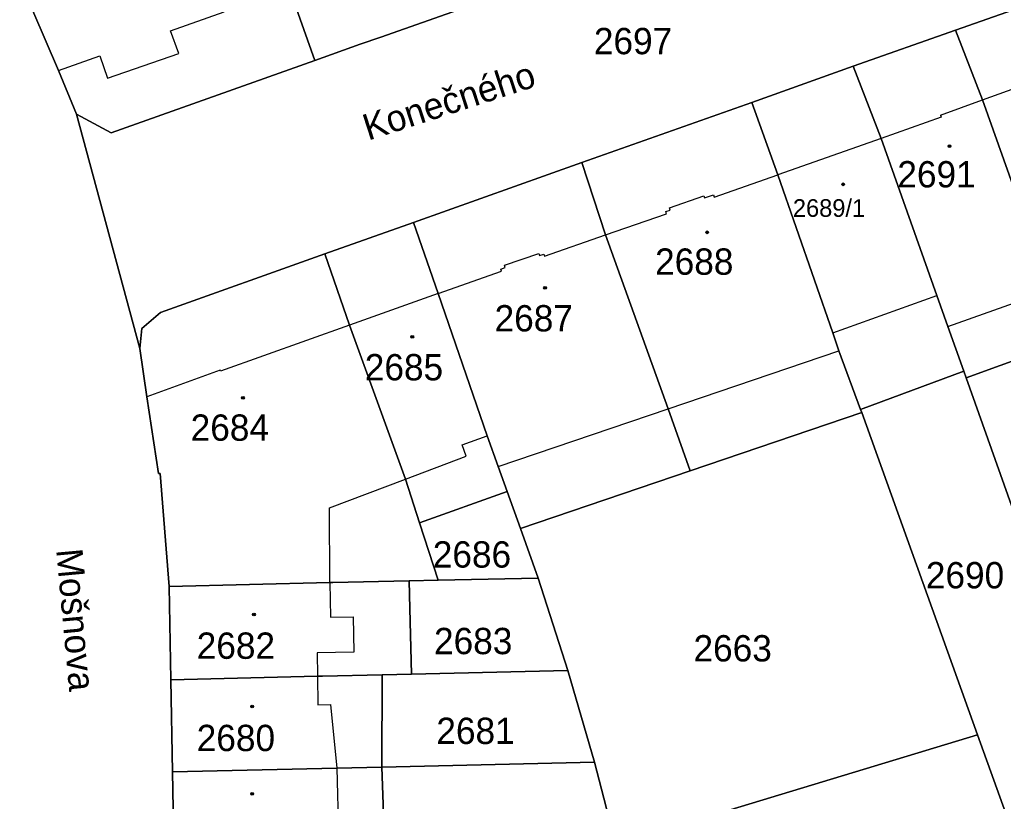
# Model space of a CAD drawing. Extents: x -596233 to -595156, y -1161235 to -1159375.
# Drawn here: x -595749.6 to -595686.1, y -1160831.5 to -1160781 of the extents above; entities that cross this region are included whole.
import ezdxf

# ---------------------------------------------------------------- set-up
doc = ezdxf.new("R2010")
doc.units = 0
for name, color, linetype in [('KN_CAR_KR', 7, 'Continuous'), ('KN_KULTURY', 7, 'Continuous'), ('KN_PARC_CIS_POZ', 7, 'Continuous'), ('KN_PARC_CIS_STAV', 7, 'Continuous'), ('KN_PARC_PLOCHA', 7, 'Continuous'), ('KN_ULICE', 7, 'Continuous'), ('parcely_l', 7, 'Continuous')]:
    doc.layers.add(name, color=color, linetype=linetype)

msp = doc.modelspace()

# ---------------------------------------------------------------- linework, layer by layer
at = {"layer": 'KN_CAR_KR'}
for points in [[(-595739.83, -1160781.74), (-595736.37, -1160780.52)], [(-595739.3, -1160783.22), (-595739.83, -1160781.74)], [(-595743.9, -1160784.81), (-595739.3, -1160783.22)], [(-595747.07, -1160784.31), (-595744.41, -1160783.37)], [(-595744.41, -1160783.37), (-595743.9, -1160784.81)], [(-595687.42, -1160786.21), (-595684.72, -1160785.24)], [(-595690.13, -1160787.19), (-595687.42, -1160786.21)], [(-595690.08, -1160787.33), (-595693.96, -1160788.7)], [(-595690.13, -1160787.19), (-595690.08, -1160787.33)], [(-595693.96, -1160788.7), (-595700.64, -1160791.05)], [(-595704.74, -1160792.48), (-595700.64, -1160791.05)], [(-595707.63, -1160793.18), (-595705.41, -1160792.4)], [(-595705.41, -1160792.4), (-595705.36, -1160792.54)], [(-595705.36, -1160792.54), (-595704.79, -1160792.34)], [(-595704.79, -1160792.34), (-595704.74, -1160792.48)], [(-595707.87, -1160793.42), (-595707.58, -1160793.32)], [(-595707.58, -1160793.32), (-595707.63, -1160793.18)], [(-595711.76, -1160794.93), (-595707.82, -1160793.56)], [(-595707.82, -1160793.56), (-595707.87, -1160793.42)], [(-595715.69, -1160796.3), (-595711.76, -1160794.93)], [(-595718.28, -1160796.89), (-595716.07, -1160796.12)], [(-595716.07, -1160796.12), (-595716.02, -1160796.26)], [(-595716.02, -1160796.26), (-595715.74, -1160796.16)], [(-595715.74, -1160796.16), (-595715.69, -1160796.3)], [(-595718.51, -1160797.13), (-595718.23, -1160797.03)], [(-595718.46, -1160797.27), (-595718.51, -1160797.13)], [(-595718.23, -1160797.03), (-595718.28, -1160796.89)], [(-595722.56, -1160798.7), (-595718.46, -1160797.27)], [(-595722.56, -1160798.7), (-595728.28, -1160800.75)], [(-595697.09, -1160801.25), (-595690.36, -1160798.84)], [(-595689.65, -1160800.84), (-595683.05, -1160798.49)], [(-595728.28, -1160800.75), (-595736.62, -1160803.73)], [(-595707.72, -1160806.16), (-595696.7, -1160802.41)], [(-595736.64, -1160803.67), (-595741.37, -1160805.38)], [(-595736.62, -1160803.73), (-595736.64, -1160803.67)], [(-595718.68, -1160809.89), (-595707.72, -1160806.16)], [(-595721.01, -1160808.49), (-595719.39, -1160807.91)], [(-595720.75, -1160809.21), (-595721.01, -1160808.49)], [(-595724.67, -1160810.69), (-595720.75, -1160809.21)], [(-595729.58, -1160812.55), (-595724.67, -1160810.69)], [(-595729.56, -1160817.38), (-595729.58, -1160812.55)], [(-595729.56, -1160817.38), (-595729.52, -1160819.6)], [(-595729.52, -1160819.6), (-595728.05, -1160819.58)], [(-595728.05, -1160819.58), (-595728, -1160821.88)], [(-595728, -1160821.88), (-595730.38, -1160821.91)], [(-595730.38, -1160821.91), (-595730.35, -1160823.43)], [(-595730.35, -1160823.43), (-595730.32, -1160825.27)], [(-595730.32, -1160825.27), (-595729.52, -1160825.25)], [(-595729.52, -1160825.25), (-595729.11, -1160829.35)], [(-595729.11, -1160829.35), (-595728.99, -1160833.63)]]:
    msp.add_lwpolyline(points, dxfattribs=at)
at = {"layer": 'KN_KULTURY'}
for centre, radius in [((-595689.55, -1160789.19), 0.09), ((-595689.55, -1160789.19), 0.0398), ((-595696.42, -1160791.66), 0.09), ((-595696.42, -1160791.66), 0.0398), ((-595705.2, -1160794.76), 0.09), ((-595705.2, -1160794.76), 0.0398), ((-595715.66, -1160798.34), 0.09), ((-595715.66, -1160798.34), 0.0398), ((-595724.23, -1160801.51), 0.09), ((-595724.23, -1160801.51), 0.0398), ((-595735.16, -1160805.45), 0.09), ((-595735.16, -1160805.45), 0.0398), ((-595734.45, -1160819.44), 0.09), ((-595734.45, -1160819.44), 0.0398), ((-595734.57, -1160825.38), 0.09), ((-595734.57, -1160825.38), 0.0398), ((-595734.57, -1160831.02), 0.09), ((-595734.57, -1160831.02), 0.0398)]:
    msp.add_circle(centre, radius, dxfattribs=at)
at = {"layer": 'KN_PARC_PLOCHA'}
for points in [[(-595726.22, -1160760.12), (-595725.87, -1160761.1), (-595724.99, -1160763.63), (-595724.55, -1160764.9), (-595720.93, -1160775.02), (-595719.35, -1160779.7), (-595726.25, -1160782.15), (-595727.59, -1160782.62), (-595730.53, -1160783.67), (-595735.36, -1160770), (-595735.46, -1160769.72), (-595735.26, -1160767.46), (-595733.24, -1160762.77), (-595733.83, -1160761.14), (-595736.41, -1160754.03), (-595729.39, -1160751.02)], [(-595730.53, -1160783.67), (-595743.67, -1160788.34), (-595745.91, -1160787.12), (-595747.07, -1160784.31), (-595748.72, -1160780.46), (-595750.41, -1160776.28), (-595740.23, -1160771.91), (-595737.74, -1160770.93), (-595735.36, -1160770)], [(-595675.29, -1160799.42), (-595681.88, -1160801.76), (-595683.05, -1160798.49), (-595687.42, -1160786.21), (-595689.17, -1160781.7), (-595682.6, -1160779.37), (-595680.81, -1160784.03), (-595676.46, -1160796.15), (-595676.06, -1160797.28)], [(-595681.88, -1160801.76), (-595688.47, -1160804.16), (-595688.62, -1160803.73), (-595689.65, -1160800.84), (-595690.36, -1160798.84), (-595693.96, -1160788.7), (-595695.76, -1160784.04), (-595689.17, -1160781.7), (-595687.42, -1160786.21), (-595683.05, -1160798.49)], [(-595688.62, -1160803.73), (-595695.29, -1160806.2), (-595696.7, -1160802.41), (-595697.09, -1160801.25), (-595700.64, -1160791.05), (-595702.3, -1160786.37), (-595695.76, -1160784.04), (-595693.96, -1160788.7), (-595690.36, -1160798.84), (-595689.65, -1160800.84)], [(-595695.29, -1160806.2), (-595695.22, -1160806.4), (-595706.3, -1160810.17), (-595707.72, -1160806.16), (-595711.76, -1160794.93), (-595713.29, -1160790.26), (-595702.3, -1160786.37), (-595700.64, -1160791.05), (-595697.09, -1160801.25), (-595696.7, -1160802.41)], [(-595706.3, -1160810.17), (-595717.25, -1160813.89), (-595718.11, -1160811.49), (-595718.68, -1160809.89), (-595719.39, -1160807.91), (-595722.56, -1160798.7), (-595724.16, -1160794.12), (-595713.29, -1160790.26), (-595711.76, -1160794.93), (-595707.72, -1160806.16)], [(-595718.11, -1160811.49), (-595723.76, -1160813.51), (-595724.67, -1160810.69), (-595728.28, -1160800.75), (-595729.87, -1160796.15), (-595724.16, -1160794.12), (-595722.56, -1160798.7), (-595719.39, -1160807.91), (-595718.68, -1160809.89)], [(-595723.76, -1160813.51), (-595722.55, -1160817.23), (-595724.43, -1160817.27), (-595729.36, -1160817.38), (-595729.56, -1160817.38), (-595739.93, -1160817.62), (-595740.51, -1160810.33), (-595740.61, -1160810.33), (-595741.37, -1160805.38), (-595741.81, -1160802.27), (-595741.69, -1160800.98), (-595740.49, -1160799.93), (-595729.87, -1160796.15), (-595728.28, -1160800.75), (-595724.67, -1160810.69)], [(-595672.22, -1160828.78), (-595676.56, -1160830.31), (-595678.89, -1160831.13), (-595688.47, -1160804.16), (-595681.88, -1160801.76)], [(-595688.47, -1160804.16), (-595678.89, -1160831.13), (-595685.44, -1160833.61), (-595687.74, -1160827.21), (-595695.22, -1160806.4), (-595695.29, -1160806.2), (-595688.62, -1160803.73)], [(-595687.74, -1160827.21), (-595711.08, -1160834.29), (-595712.46, -1160828.98), (-595714.18, -1160823.05), (-595716.1, -1160817.09), (-595717.25, -1160813.89), (-595706.3, -1160810.17), (-595695.22, -1160806.4)], [(-595717.25, -1160813.89), (-595716.1, -1160817.09), (-595722.55, -1160817.23), (-595723.76, -1160813.51), (-595718.11, -1160811.49)], [(-595724.29, -1160823.29), (-595726.18, -1160823.33), (-595730.03, -1160823.42), (-595730.35, -1160823.43), (-595739.82, -1160823.65), (-595739.93, -1160817.62), (-595729.56, -1160817.38), (-595729.36, -1160817.38), (-595724.43, -1160817.27), (-595724.39, -1160819.05)], [(-595714.18, -1160823.05), (-595724.29, -1160823.29), (-595724.39, -1160819.05), (-595724.43, -1160817.27), (-595722.55, -1160817.23), (-595716.1, -1160817.09)], [(-595712.46, -1160828.98), (-595726.2, -1160829.29), (-595726.18, -1160823.33), (-595724.29, -1160823.29), (-595714.18, -1160823.05)], [(-595726.2, -1160829.29), (-595729.11, -1160829.35), (-595739.72, -1160829.59), (-595739.82, -1160823.65), (-595730.35, -1160823.43), (-595730.03, -1160823.42), (-595726.18, -1160823.33)], [(-595685.44, -1160833.61), (-595683.03, -1160848.75), (-595683.01, -1160848.92), (-595682.62, -1160851.36), (-595680.04, -1160858.76), (-595678.47, -1160864.48), (-595678.02, -1160866.11), (-595675.93, -1160873.22), (-595674.76, -1160882.73), (-595682.81, -1160882.91), (-595696.02, -1160883.2), (-595698.67, -1160883.26), (-595698.97, -1160872.77), (-595698.99, -1160872.22), (-595699.45, -1160871.11), (-595701, -1160867.44), (-595701.52, -1160866.03), (-595702.71, -1160862.8), (-595708.66, -1160842.7), (-595709.2, -1160841.01), (-595710.9, -1160834.97), (-595711.08, -1160834.29), (-595687.74, -1160827.21)], [(-595725.97, -1160835.28), (-595729.78, -1160835.36), (-595739.61, -1160835.57), (-595739.72, -1160829.59), (-595729.11, -1160829.35), (-595726.2, -1160829.29)], [(-595711.08, -1160834.29), (-595710.9, -1160834.97), (-595725.97, -1160835.28), (-595726.2, -1160829.29), (-595712.46, -1160828.98)]]:
    msp.add_lwpolyline(points, close=True, dxfattribs=at)
for points in [[(-595682.6, -1160779.37), (-595689.17, -1160781.7), (-595695.76, -1160784.04), (-595702.3, -1160786.37), (-595713.29, -1160790.26), (-595724.16, -1160794.12), (-595729.87, -1160796.15), (-595740.49, -1160799.93), (-595741.69, -1160800.98), (-595741.81, -1160802.27), (-595745.91, -1160787.12), (-595743.67, -1160788.34), (-595730.53, -1160783.67), (-595727.59, -1160782.62), (-595726.25, -1160782.15), (-595719.35, -1160779.7), (-595713.62, -1160777.67), (-595708.03, -1160775.68), (-595701.83, -1160773.48), (-595695.69, -1160771.31), (-595689.54, -1160769.12), (-595683.41, -1160766.95)], [(-595750.41, -1160776.28), (-595748.72, -1160780.46), (-595747.07, -1160784.31), (-595745.91, -1160787.12), (-595741.81, -1160802.27), (-595741.37, -1160805.38), (-595740.61, -1160810.33), (-595740.51, -1160810.33), (-595739.93, -1160817.62), (-595739.82, -1160823.65), (-595739.72, -1160829.59), (-595739.61, -1160835.57)]]:
    msp.add_lwpolyline(points, dxfattribs=at)
at = {"layer": 'parcely_l'}
for points in [[(-595730.53, -1160783.67), (-595735.36, -1160770)], [(-595750.41, -1160776.28), (-595748.72, -1160780.46), (-595747.07, -1160784.31), (-595745.91, -1160787.12)], [(-595682.6, -1160779.37), (-595689.17, -1160781.7)], [(-595730.53, -1160783.67), (-595727.59, -1160782.62), (-595726.25, -1160782.15), (-595719.35, -1160779.7)], [(-595689.17, -1160781.7), (-595695.76, -1160784.04)], [(-595681.88, -1160801.76), (-595683.05, -1160798.49), (-595687.42, -1160786.21), (-595689.17, -1160781.7)], [(-595745.91, -1160787.12), (-595743.67, -1160788.34), (-595730.53, -1160783.67)], [(-595695.76, -1160784.04), (-595702.3, -1160786.37)], [(-595695.76, -1160784.04), (-595693.96, -1160788.7), (-595690.36, -1160798.84), (-595689.65, -1160800.84), (-595688.62, -1160803.73)], [(-595702.3, -1160786.37), (-595713.29, -1160790.26)], [(-595695.29, -1160806.2), (-595696.7, -1160802.41), (-595697.09, -1160801.25), (-595700.64, -1160791.05), (-595702.3, -1160786.37)], [(-595741.81, -1160802.27), (-595745.91, -1160787.12)], [(-595713.29, -1160790.26), (-595724.16, -1160794.12)], [(-595706.3, -1160810.17), (-595707.72, -1160806.16), (-595711.76, -1160794.93), (-595713.29, -1160790.26)], [(-595724.16, -1160794.12), (-595729.87, -1160796.15)], [(-595724.16, -1160794.12), (-595722.56, -1160798.7), (-595719.39, -1160807.91), (-595718.68, -1160809.89), (-595718.11, -1160811.49)], [(-595729.87, -1160796.15), (-595740.49, -1160799.93), (-595741.69, -1160800.98), (-595741.81, -1160802.27)], [(-595723.76, -1160813.51), (-595724.67, -1160810.69), (-595728.28, -1160800.75), (-595729.87, -1160796.15)], [(-595739.93, -1160817.62), (-595740.51, -1160810.33), (-595740.61, -1160810.33), (-595741.37, -1160805.38), (-595741.81, -1160802.27)], [(-595681.88, -1160801.76), (-595688.47, -1160804.16)], [(-595688.62, -1160803.73), (-595695.29, -1160806.2)], [(-595688.62, -1160803.73), (-595688.47, -1160804.16)], [(-595688.47, -1160804.16), (-595678.89, -1160831.13)], [(-595706.3, -1160810.17), (-595695.22, -1160806.4)], [(-595695.29, -1160806.2), (-595695.22, -1160806.4)], [(-595695.22, -1160806.4), (-595687.74, -1160827.21)], [(-595717.25, -1160813.89), (-595706.3, -1160810.17)], [(-595718.11, -1160811.49), (-595723.76, -1160813.51)], [(-595718.11, -1160811.49), (-595717.25, -1160813.89)], [(-595722.55, -1160817.23), (-595723.76, -1160813.51)], [(-595716.1, -1160817.09), (-595717.25, -1160813.89)], [(-595724.43, -1160817.27), (-595729.36, -1160817.38), (-595729.56, -1160817.38), (-595739.93, -1160817.62)], [(-595724.43, -1160817.27), (-595722.55, -1160817.23)], [(-595724.29, -1160823.29), (-595724.39, -1160819.05), (-595724.43, -1160817.27)], [(-595722.55, -1160817.23), (-595716.1, -1160817.09)], [(-595716.1, -1160817.09), (-595714.18, -1160823.05)], [(-595739.93, -1160817.62), (-595739.82, -1160823.65)], [(-595714.18, -1160823.05), (-595724.29, -1160823.29)], [(-595712.46, -1160828.98), (-595714.18, -1160823.05)], [(-595739.82, -1160823.65), (-595730.35, -1160823.43), (-595730.03, -1160823.42), (-595726.18, -1160823.33)], [(-595739.72, -1160829.59), (-595739.82, -1160823.65)], [(-595726.2, -1160829.29), (-595726.18, -1160823.33)], [(-595726.18, -1160823.33), (-595724.29, -1160823.29)], [(-595687.74, -1160827.21), (-595711.08, -1160834.29)], [(-595687.74, -1160827.21), (-595685.44, -1160833.61)], [(-595739.72, -1160829.59), (-595729.11, -1160829.35), (-595726.2, -1160829.29)], [(-595739.61, -1160835.57), (-595739.72, -1160829.59)], [(-595726.2, -1160829.29), (-595712.46, -1160828.98)], [(-595725.97, -1160835.28), (-595726.2, -1160829.29)], [(-595712.46, -1160828.98), (-595711.08, -1160834.29)]]:
    msp.add_lwpolyline(points, dxfattribs=at)

# ---------------------------------------------------------------- texts
at = {"layer": 'KN_PARC_CIS_POZ'}
for s, p in [('2697', (-595712.5066, -1160783.26)), ('2686', (-595722.9066, -1160816.41)), ('2690', (-595691.0766, -1160817.75)), ('2683', (-595722.8266, -1160822)), ('2663', (-595706.0766, -1160822.47)), ('2681', (-595722.6766, -1160827.8))]:
    msp.add_text(s, height=1.7, dxfattribs=at).set_placement(p)
at = {"layer": 'KN_PARC_CIS_STAV'}
for s, height, p in [('2691', 1.7, (-595692.9166, -1160791.86)), ('2689/1', 1.14, (-595699.66, -1160793.76)), ('2688', 1.7, (-595708.5566, -1160797.5)), ('2687', 1.7, (-595718.9166, -1160801.16)), ('2685', 1.7, (-595727.2966, -1160804.32)), ('2684', 1.7, (-595738.5366, -1160808.22)), ('2682', 1.7, (-595738.1466, -1160822.3)), ('2680', 1.7, (-595738.1466, -1160828.26))]:
    msp.add_text(s, height=height, dxfattribs=at).set_placement(p)
at = {"layer": 'KN_ULICE'}
for s, rotation, p in [('Konečného', 17.938525, (-595727.0785, -1160788.8489)), ('Mošnova', 275.282482, (-595747.2217, -1160815.2575))]:
    msp.add_text(s, height=1.7, rotation=rotation, dxfattribs=at).set_placement(p)

doc.saveas('drawing.dxf')
